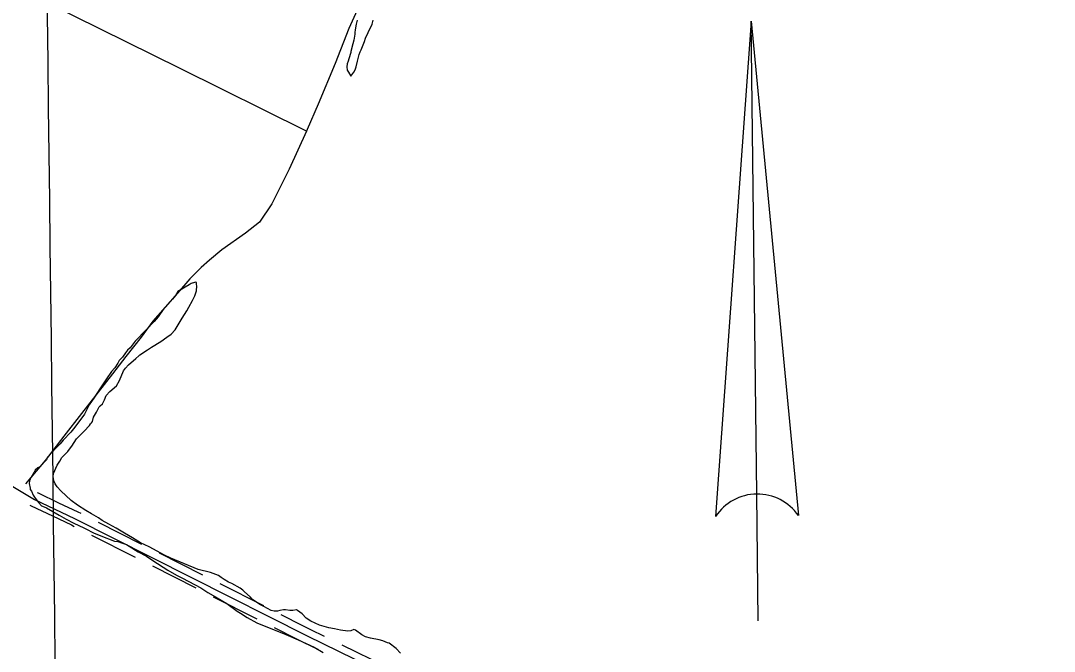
# Model space of a CAD drawing. Extents: x 3683613 to 3738215, y 469626 to 495384.
# Drawn here: x 3714025 to 3716146, y 491182 to 492475 of the extents above; entities that cross this region are included whole.
import ezdxf

# ---------------------------------------------------------------- set-up
doc = ezdxf.new("R2010")
doc.units = 0
for name, color, linetype in [('V-ANNO-SYMB', 7, 'Continuous'), ('V-GRID-MAJR', 7, 'Continuous'), ('V-ROAD-CNTR', 7, 'Continuous'), ('V-SITE-VEGE', 7, 'Continuous'), ('V-TOPO-SHOR', 7, 'Continuous')]:
    doc.layers.add(name, color=color, linetype=linetype)

msp = doc.modelspace()

# ---------------------------------------------------------------- linework, layer by layer
at = {"layer": 'V-ANNO-SYMB'}
for p, q in [((3715524.041266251, 492474.0919589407), (3715450.857116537, 491458.17164699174)), ((3715524.041266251, 492474.0919589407), (3715620.8456083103, 491460.14969265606)), ((3715535.3267621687, 491504.15761189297), (3715524.041266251, 492474.0919589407)), ((3715524.041266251, 492474.0919589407), (3715620.8456083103, 491460.14969265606)), ((3715535.328762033, 491504.1576351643), (3715524.041266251, 492474.0919589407)), ((3715538.354008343, 491244.1752359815), (3715535.328762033, 491504.1576351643))]:
    msp.add_line(p, q, dxfattribs=at)
for centre, radius, start, end in [((3715536.5238231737, 491401.3868052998), 102.77777780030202, 90.66668927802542, 146.4612309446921), ((3715536.5234555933, 491401.3868010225), 102.77777780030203, 34.87213641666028, 90.66667808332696), ((3715536.5238231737, 491401.3868052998), 102.77777780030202, 34.8721476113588, 90.65551427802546)]:
    msp.add_arc(centre, radius, start, end, dxfattribs=at)
at = {"layer": 'V-GRID-MAJR'}
msp.add_spline([(3714284.074, 475347.843), (3714211.813, 481406.37200000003), (3714139.528, 487466.831), (3714067.2430000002, 493527.30100000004), (3714067.22, 493529.221)], degree=3, dxfattribs=at)
at = {"layer": 'V-ROAD-CNTR'}
for points in [[(3713970.151020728, 491542.431889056), (3714053.143854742, 491493.10498771), (3714135.2456905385, 491454.2410654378), (3714612.421736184, 491213.0255478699), (3714839.166282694, 491102.78776834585), (3715477.1610067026, 490789.17439557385), (3715939.338082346, 490574.2388254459), (3716228.323504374, 490424.60412471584), (3716612.750735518, 490234.65450461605)], [(3714058.573843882, 491507.326959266), (3714060.19984063, 491506.3609611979), (3714102.406756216, 491486.3820011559)], [(3714043.247874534, 491481.5370108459), (3714046.087868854, 491479.8490142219), (3714089.570781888, 491459.26605538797)], [(3714102.406756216, 491486.3820011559), (3714141.83967735, 491467.71503848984), (3714147.8746652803, 491464.66504459)], [(3714089.570781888, 491459.26605538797), (3714128.651703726, 491440.767092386), (3714134.338692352, 491437.8910981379)], [(3714183.5715938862, 491446.6200806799), (3714272.8164153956, 491401.506170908)], [(3714170.037620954, 491419.846134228), (3714259.282442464, 491374.73222445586)], [(3714308.514344, 491383.460207), (3714353.137254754, 491360.90325211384)], [(3714353.137254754, 491360.90325211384), (3714397.75916551, 491338.3462972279)], [(3714294.980371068, 491356.6862605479), (3714339.603281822, 491334.12930566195)], [(3714339.603281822, 491334.12930566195), (3714384.2251925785, 491311.57235077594)], [(3714433.4580941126, 491320.30033331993), (3714522.702915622, 491275.186423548)], [(3714419.92412118, 491293.52638686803), (3714509.16894269, 491248.41247709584)], [(3714558.400844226, 491257.1414596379), (3714603.02375498, 491234.58450475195)], [(3714603.02375498, 491234.58450475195), (3714619.0847228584, 491226.46452099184), (3714647.6576657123, 491212.573548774)], [(3714544.866871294, 491230.367513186), (3714589.4897820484, 491207.8105583)], [(3714589.4897820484, 491207.8105583), (3714605.7587495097, 491199.5865747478), (3714634.539691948, 491185.59360273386)], [(3714683.6315937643, 491195.08358375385), (3714773.565413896, 491151.35967120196)]]:
    msp.add_lwpolyline(points, dxfattribs=at)
at = {"layer": 'V-SITE-VEGE'}
for p, q in [((3714713.3680000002, 492467.938), (3714711.324, 492456.33)), ((3714715.43, 492476.382), (3714713.3680000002, 492467.938)), ((3714737.708, 492451.204), (3714746.0500000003, 492468.118)), ((3714746.0500000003, 492468.118), (3714748.108, 492476.564)), ((3714710.316, 492447.89), (3714708.279, 492435.228)), ((3714711.324, 492456.33), (3714710.296, 492451.052)), ((3714710.296, 492451.052), (3714710.316, 492447.89)), ((3714732.502, 492439.58), (3714737.708, 492451.204)), ((3714706.21, 492427.836), (3714702.0810000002, 492411.999)), ((3714708.279, 492435.228), (3714706.21, 492427.836)), ((3714723.147, 492415.278), (3714730.436, 492432.188)), ((3714730.436, 492432.188), (3714732.502, 492439.58)), ((3714702.094, 492409.892), (3714697.947, 492397.2190000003)), ((3714702.0810000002, 492411.999), (3714702.094, 492409.892)), ((3714715.897, 492392.04600000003), (3714718.984, 492405.767)), ((3714718.984, 492405.767), (3714721.0640000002, 492411.05100000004)), ((3714721.0640000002, 492411.05100000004), (3714723.147, 492415.278)), ((3714694.842, 492386.65700000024), (3714693.824, 492380.3270000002)), ((3714693.824, 492380.3270000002), (3714694.911, 492374.0070000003)), ((3714696.921, 492391.9410000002), (3714694.842, 492386.65700000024)), ((3714697.947, 492397.2190000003), (3714696.921, 492391.9410000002)), ((3714710.724, 492374.09500000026), (3714712.799, 492380.4310000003)), ((3714712.799, 492380.4310000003), (3714715.897, 492392.04600000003)), ((3714694.911, 492374.0070000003), (3714697.043, 492369.80200000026)), ((3714697.043, 492369.80200000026), (3714702.362, 492361.39700000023)), ((3714702.362, 492361.39700000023), (3714708.639, 492369.8660000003)), ((3714708.639, 492369.8660000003), (3714710.724, 492374.09500000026)), ((3714370.531, 491933.64400000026), (3714350.565, 491921.93500000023)), ((3714374.735, 491935.77600000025), (3714370.531, 491933.64400000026)), ((3714381.0470000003, 491937.91800000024), (3714374.735, 491935.77600000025)), ((3714383.153, 491938.9850000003), (3714381.0470000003, 491937.91800000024)), ((3714385.2660000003, 491937.94000000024), (3714383.153, 491938.9850000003)), ((3714385.291, 491933.72600000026), (3714385.2660000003, 491937.94000000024)), ((3714386.356, 491931.62200000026), (3714385.291, 491933.72600000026)), ((3714342.188, 491911.347), (3714335.9050000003, 491903.931)), ((3714347.415, 491919.80900000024), (3714342.188, 491911.347)), ((3714350.565, 491921.93500000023), (3714347.415, 491919.80900000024)), ((3714382.256, 491910.51400000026), (3714385.36, 491921.07300000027)), ((3714385.36, 491921.07300000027), (3714386.356, 491931.62200000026)), ((3714335.9050000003, 491903.931), (3714317.045, 491882.743)), ((3714369.7320000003, 491887.25), (3714377.037, 491900.99700000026)), ((3714377.037, 491900.99700000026), (3714379.122, 491905.22600000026)), ((3714379.122, 491905.22600000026), (3714382.256, 491910.51400000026)), ((3714317.045, 491882.743), (3714306.5840000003, 491867.925)), ((3714356.1520000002, 491865.038), (3714365.556, 491879.849)), ((3714365.556, 491879.849), (3714369.7320000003, 491887.25)), ((3714298.204, 491858.392), (3714282.483, 491841.43700000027)), ((3714306.5840000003, 491867.925), (3714298.204, 491858.392)), ((3714341.5270000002, 491840.708), (3714345.703, 491848.11100000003)), ((3714345.703, 491848.11100000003), (3714356.1520000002, 491865.038)), ((3714282.483, 491841.43700000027), (3714259.419, 491818.11400000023)), ((3714324.74, 491825.855), (3714333.1380000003, 491832.229)), ((3714333.1380000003, 491832.229), (3714341.5270000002, 491840.708)), ((3714259.419, 491818.11400000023), (3714248.953, 491804.351)), ((3714284.8200000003, 491800.3330000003), (3714293.225, 491805.65200000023)), ((3714293.225, 491805.65200000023), (3714312.136, 491817.35200000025)), ((3714312.136, 491817.35200000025), (3714324.74, 491825.855)), ((3714233.2430000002, 491785.289), (3714226.96, 491777.873)), ((3714239.522, 491793.755), (3714233.2430000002, 491785.289)), ((3714243.71, 491799.05100000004), (3714239.522, 491793.755)), ((3714248.953, 491804.351), (3714243.71, 491799.05100000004)), ((3714260.6720000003, 491782.276), (3714266.967, 491787.582)), ((3714266.967, 491787.582), (3714269.065, 491789.702)), ((3714269.065, 491789.702), (3714284.8200000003, 491800.333)), ((3714217.5530000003, 491763.06200000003), (3714211.268, 491755.648)), ((3714223.826, 491772.585), (3714217.5530000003, 491763.06200000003)), ((3714226.96, 491777.873), (3714223.826, 491772.585)), ((3714239.7, 491762.13), (3714245.984, 491769.544)), ((3714245.984, 491769.544), (3714260.6720000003, 491782.276)), ((3714211.268, 491755.648), (3714200.809, 491740.83100000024)), ((3714227.187, 491736.759), (3714235.5100000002, 491756.836)), ((3714235.5100000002, 491756.836), (3714239.7, 491762.13)), ((3714188.2630000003, 491721.7840000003), (3714174.674, 491700.624)), ((3714200.809, 491740.83100000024), (3714188.2630000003, 491721.7840000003)), ((3714207.281, 491714.51000000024), (3714220.92, 491726.1810000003)), ((3714220.92, 491726.1810000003), (3714227.187, 491736.759)), ((3714174.674, 491700.624), (3714171.535, 491696.387)), ((3714196.832, 491697.5830000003), (3714199.947, 491706.0330000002)), ((3714199.947, 491706.0330000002), (3714207.281, 491714.51000000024)), ((3714165.264, 491686.86600000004), (3714155.88, 491667.838)), ((3714171.535, 491696.387), (3714165.264, 491686.86600000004)), ((3714180.1040000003, 491672.19), (3714185.316, 491682.762)), ((3714185.316, 491682.762), (3714187.413, 491684.879)), ((3714187.413, 491684.879), (3714192.662, 491689.12700000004)), ((3714192.662, 491689.12700000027), (3714196.832, 491697.5830000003)), ((3714155.88, 491667.838), (3714135.9960000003, 491641.37200000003)), ((3714171.774, 491653.166), (3714173.8370000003, 491661.612)), ((3714173.8370000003, 491661.612), (3714180.1040000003, 491672.19)), ((3714135.9960000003, 491641.37200000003), (3714127.62, 491630.781)), ((3714155.018, 491633.042), (3714165.495, 491644.69800000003)), ((3714165.495, 491644.69800000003), (3714167.586, 491647.87200000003)), ((3714167.586, 491647.87200000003), (3714169.683, 491649.992)), ((3714169.683, 491649.992), (3714171.774, 491653.166)), ((3714111.895, 491614.8810000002), (3714105.61, 491607.46700000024)), ((3714127.62, 491630.781), (3714111.895, 491614.8810000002)), ((3714134.063, 491609.73200000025), (3714139.291, 491617.142)), ((3714139.291, 491617.142), (3714143.485, 491621.381)), ((3714143.485, 491621.381), (3714155.018, 491633.042)), ((3714095.126, 491596.86700000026), (3714089.889, 491590.512)), ((3714105.61, 491607.46700000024), (3714095.126, 491596.86700000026)), ((3714121.5100000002, 491591.7400000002), (3714130.927, 491604.44400000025)), ((3714130.927, 491604.44400000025), (3714133.018, 491607.61900000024)), ((3714133.018, 491607.61900000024), (3714134.063, 491609.73200000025)), ((3714077.325, 491574.62700000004), (3714063.703, 491559.794)), ((3714079.4050000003, 491579.911), (3714077.325, 491574.62700000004)), ((3714089.889, 491590.512), (3714079.4050000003, 491579.911)), ((3714099.529, 491563.15400000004), (3714104.754, 491571.621)), ((3714104.754, 491571.621), (3714108.929, 491579.02000000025)), ((3714108.929, 491579.02000000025), (3714121.5100000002, 491591.7400000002)), ((3714054.25, 491553.416), (3714052.165, 491549.18700000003)), ((3714059.4990000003, 491557.662), (3714054.25, 491553.416)), ((3714063.703, 491559.794), (3714059.4990000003, 491557.662)), ((3714092.242, 491546.246), (3714099.529, 491563.15400000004)), ((3714042.7770000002, 491531.21400000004), (3714041.7490000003, 491525.936)), ((3714043.813, 491534.382), (3714042.7770000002, 491531.21400000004)), ((3714045.898, 491538.609), (3714043.813, 491534.382)), ((3714052.165, 491549.18700000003), (3714045.898, 491538.609)), ((3714091.225, 491539.916), (3714092.242, 491546.246)), ((3714092.324, 491531.48600000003), (3714091.225, 491539.916)), ((3714095.521, 491525.178), (3714092.324, 491531.48600000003)), ((3714041.7490000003, 491525.936), (3714043.912, 491516.46000000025)), ((3714043.912, 491516.46000000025), (3714043.93, 491513.29800000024)), ((3714043.93, 491513.29800000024), (3714047.111, 491510.15200000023)), ((3714047.111, 491510.15200000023), (3714050.3200000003, 491501.73700000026)), ((3714099.775, 491518.87700000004), (3714095.521, 491525.178)), ((3714107.201, 491510.484), (3714099.775, 491518.87700000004)), ((3714128.396, 491490.571), (3714107.201, 491510.484)), ((3714050.3200000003, 491501.73700000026), (3714054.571, 491495.43300000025)), ((3714054.571, 491495.43300000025), (3714062.004, 491485.98600000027)), ((3714141.099, 491481.152), (3714128.396, 491490.571)), ((3714062.004, 491485.98600000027), (3714067.31, 491479.69000000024)), ((3714067.31, 491479.69000000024), (3714072.592, 491477.61100000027)), ((3714072.592, 491477.61100000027), (3714077.876, 491475.5330000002)), ((3714077.876, 491475.5330000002), (3714103.259, 491460.912)), ((3714158.024, 491470.704), (3714141.099, 491481.152)), ((3714169.663, 491463.38800000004), (3714158.024, 491470.704)), ((3714103.259, 491460.912), (3714118.0640000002, 491452.56)), ((3714118.0640000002, 491452.56), (3714133.923, 491444.215)), ((3714133.923, 491444.215), (3714154.006, 491434.837)), ((3714184.468, 491455.036), (3714169.663, 491463.38800000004)), ((3714191.878, 491449.806), (3714184.468, 491455.036)), ((3714205.622, 491442.503), (3714191.878, 491449.806)), ((3714154.006, 491434.837), (3714158.235, 491432.75200000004)), ((3714158.235, 491432.75200000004), (3714174.093, 491424.406)), ((3714174.093, 491424.406), (3714188.89, 491418.164)), ((3714220.429, 491434.151), (3714205.622, 491442.503)), ((3714237.353, 491423.702), (3714220.429, 491434.151)), ((3714254.274, 491414.308), (3714237.353, 491423.702)), ((3714188.89, 491418.164), (3714217.412, 491407.777)), ((3714217.412, 491407.777), (3714223.742, 491406.759)), ((3714223.742, 491406.759), (3714233.247, 491403.648)), ((3714233.247, 491403.648), (3714241.699, 491400.533)), ((3714270.144, 491403.853), (3714254.274, 491414.308)), ((3714288.113, 491395.5170000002), (3714270.144, 491403.85300000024)), ((3714241.699, 491400.533), (3714266.0270000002, 491385.906)), ((3714266.0270000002, 491385.906), (3714282.948, 491376.512)), ((3714319.835, 491378.82400000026), (3714288.113, 491395.5170000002)), ((3714282.948, 491376.512), (3714295.646, 491368.15)), ((3714295.646, 491368.15), (3714326.327, 491348.288)), ((3714332.52, 491372.57000000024), (3714319.835, 491378.82400000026)), ((3714388.522, 491349.68500000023), (3714332.52, 491372.57000000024)), ((3714326.327, 491348.288), (3714344.308, 491337.846)), ((3714413.858, 491343.5), (3714388.522, 491349.68500000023)), ((3714430.758, 491337.268), (3714413.858, 491343.5)), ((3714344.308, 491337.84600000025), (3714356.9930000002, 491331.58900000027)), ((3714356.9930000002, 491331.58900000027), (3714394.003, 491311.76400000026)), ((3714436.054, 491333.08), (3714430.758, 491337.268)), ((3714442.403, 491328.898), (3714436.054, 491333.08)), ((3714450.8680000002, 491323.67600000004), (3714442.403, 491328.898)), ((3714458.265, 491320.552), (3714450.8680000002, 491323.67600000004)), ((3714475.184, 491311.158), (3714458.265, 491320.552)), ((3714394.003, 491311.76400000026), (3714408.8140000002, 491302.35800000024)), ((3714408.8140000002, 491302.35800000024), (3714424.68, 491292.9580000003)), ((3714480.478, 491306.97000000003), (3714475.184, 491311.158)), ((3714483.6580000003, 491303.824), (3714480.478, 491306.97000000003)), ((3714495.313, 491293.347), (3714483.6580000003, 491303.824)), ((3714424.68, 491292.9580000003), (3714447.949, 491279.37900000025)), ((3714447.949, 491279.37900000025), (3714469.1210000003, 491263.68400000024)), ((3714500.614, 491288.106), (3714495.313, 491293.347)), ((3714509.082, 491281.827), (3714500.614, 491288.106)), ((3714515.431, 491277.645), (3714509.082, 491281.827)), ((3714523.887, 491273.47500000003), (3714515.431, 491277.645)), ((3714469.1210000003, 491263.68400000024), (3714475.47, 491259.50200000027)), ((3714475.47, 491259.50200000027), (3714489.221, 491251.14400000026)), ((3714538.694, 491265.121), (3714523.887, 491273.47500000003)), ((3714545.024, 491264.103), (3714538.694, 491265.121)), ((3714551.3510000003, 491264.14), (3714545.024, 491264.103)), ((3714556.614, 491265.222), (3714551.3510000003, 491264.14)), ((3714563.989, 491266.31700000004), (3714556.614, 491265.222)), ((3714568.2060000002, 491266.34), (3714563.989, 491266.31700000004)), ((3714576.646, 491265.33), (3714568.2060000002, 491266.34)), ((3714582.972, 491265.367), (3714576.646, 491265.33)), ((3714590.345, 491266.463), (3714582.972, 491265.367)), ((3714592.458, 491265.42), (3714590.345, 491266.463)), ((3714601.988, 491258.092), (3714592.458, 491265.42)), ((3714610.468, 491249.704), (3714601.988, 491258.092)), ((3714489.221, 491251.14400000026), (3714509.316, 491239.658)), ((3714509.316, 491239.658), (3714568.486, 491215.738)), ((3714619.991, 491243.433), (3714610.468, 491249.704)), ((3714637.961, 491235.10000000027), (3714619.991, 491243.43300000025)), ((3714656.964, 491229.93200000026), (3714637.961, 491235.10000000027)), ((3714568.486, 491215.738), (3714593.847, 491205.336)), ((3714668.572, 491227.88900000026), (3714656.964, 491229.93200000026)), ((3714681.241, 491224.79600000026), (3714668.572, 491227.88900000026)), ((3714696.011, 491222.76900000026), (3714681.241, 491224.79600000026)), ((3714702.3310000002, 491223.85800000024), (3714696.011, 491222.76900000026)), ((3714708.645, 491226.00000000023), (3714702.3310000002, 491223.85800000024)), ((3714711.8140000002, 491224.96400000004), (3714708.645, 491226.00000000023)), ((3714724.517, 491215.547), (3714711.8140000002, 491224.96400000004)), ((3714731.919, 491211.371), (3714724.517, 491215.547)), ((3714742.478, 491208.267), (3714731.919, 491211.371)), ((3714593.847, 491205.336), (3714626.615, 491189.704)), ((3714626.615, 491189.704), (3714645.649, 491179.267)), ((3714760.419, 491205.20300000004), (3714742.478, 491208.267)), ((3714767.81, 491203.134), (3714760.419, 491205.20300000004)), ((3714777.321, 491198.971), (3714767.81, 491203.134)), ((3714780.489, 491197.935), (3714777.321, 491198.971)), ((3714795.306, 491187.473), (3714780.489, 491197.935)), ((3714803.793, 491178.032), (3714795.306, 491187.473))]:
    msp.add_line(p, q, dxfattribs=at)
at = {"layer": 'V-TOPO-SHOR'}
for points in [[(3714611.122, 492248.837), (3714351.7630000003, 492377.329), (3714078.912, 492511.731), (3713815.326, 492644.998), (3713620.535, 492744.474), (3713445.078, 492829.717)], [(3714743.472, 492559.166), (3714698.098, 492459.337), (3714670.116, 492387.46400000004), (3714634.975, 492303.68700000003), (3714612.557, 492251.968), (3714611.122, 492248.837), (3714575.3370000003, 492170.757), (3714540.128, 492099.362), (3714514.538, 492061.558), (3714485.768, 492039.21400000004), (3714437.455, 492004.89400000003)], [(3714437.455, 492004.89400000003), (3714411.978, 491983.99), (3714394.824, 491968.837), (3714371.96, 491945.33400000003), (3714346.506, 491916.092), (3714295.592, 491858.65), (3714271.711, 491825.767), (3714240.5500000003, 491786.091), (3714213.0270000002, 491750.593), (3714149.1520000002, 491669.155), (3714113.3200000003, 491622.694), (3714074.892, 491573.099), (3714034.376, 491525.064)]]:
    msp.add_lwpolyline(points, dxfattribs=at)

doc.saveas('drawing.dxf')
